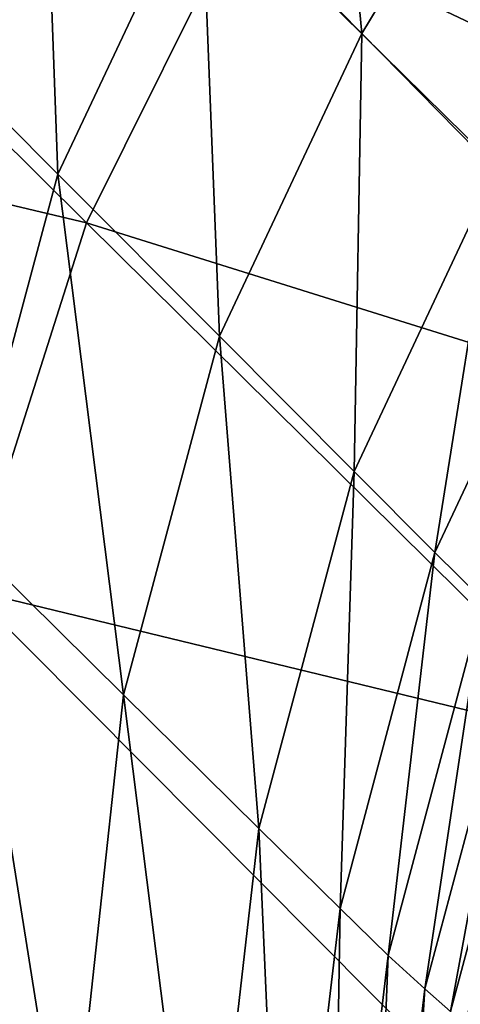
# Model space of a CAD drawing. Header units: millimetres. Extents: x 2387 to 13955, y -4964 to 364.
# Tile 723 of 1056: x 2420 to 2439, y 193 to 234. Entities that reach past the tile are written whole.
import ezdxf

# ---------------------------------------------------------------- set-up
doc = ezdxf.new("R2010")
doc.units = ezdxf.units.MM
doc.header["$MEASUREMENT"] = 0
doc.layers.add('Predefinito', color=7, linetype='Continuous', true_color=0x000000)

# ---------------------------------------------------------------- blocks, each defined once
blk = doc.blocks.new('Blocco 09')
at = {"layer": 'Predefinito'}
for points in [[(-973.76, -14.633, 600.213), (-972.516, -13.473, 600.231), (-950.206, -35.429, 483.935)], [(-974.757, -16.056, 600.215), (-973.76, -14.633, 600.213), (-951.445, -36.594, 483.867)], [(-950.206, -35.429, 483.935), (-951.445, -36.594, 483.867), (-973.76, -14.633, 600.213)], [(-975.067, -16.694, 600.223), (-974.757, -16.056, 600.215), (-952.442, -38.017, 483.876)], [(-951.445, -36.594, 483.867), (-952.442, -38.017, 483.876), (-974.757, -16.056, 600.215)], [(-952.962, -38.96, 483.904), (-975.274, -17.001, 600.223), (-975.102, -16.894, 600.228)], [(-975.102, -16.894, 600.228), (-975.067, -16.694, 600.223), (-952.755, -38.653, 483.904)], [(-975.102, -16.894, 600.228), (-952.792, -38.851, 483.923), (-952.962, -38.96, 483.904)], [(-952.755, -38.653, 483.904), (-952.792, -38.851, 483.923), (-975.102, -16.894, 600.228)], [(-952.442, -38.017, 483.876), (-952.755, -38.653, 483.904), (-975.067, -16.694, 600.223)], [(-954.939, -41.946, 483.876), (-977.254, -19.985, 600.215), (-975.274, -17.001, 600.223)], [(-975.274, -17.001, 600.223), (-952.962, -38.96, 483.904), (-954.939, -41.946, 483.876)], [(-979.054, -18.252, 769.499), (-984.339, -26.977, 769.543), (-977.598, -33.838, 769.271)], [(-977.598, -33.838, 769.271), (-972.351, -25.142, 769.227), (-979.054, -18.252, 769.499)], [(-1015.296, -35.588, 715.808), (-1010.916, -20.182, 715.808), (-989.153, -41.786, 600.213)], [(-982.715, -28.815, 600.213), (-989.153, -41.786, 600.213), (-1010.916, -20.182, 715.808)], [(-991.081, -20.116, 769.271), (-997.152, -32.93, 769.271), (-990.367, -39.738, 769.542)], [(-990.367, -39.738, 769.542), (-984.339, -26.977, 769.543), (-991.081, -20.116, 769.271)], [(-982.715, -28.815, 600.213), (-977.254, -19.985, 600.215), (-954.939, -41.946, 483.876)], [(-972.351, -25.142, 769.227), (-977.598, -33.838, 769.271), (-971.98, -39.555, 768.714)], [(-984.339, -26.977, 769.543), (-990.367, -39.738, 769.542), (-983.582, -46.546, 769.271)], [(-983.582, -46.546, 769.271), (-977.598, -33.838, 769.271), (-984.339, -26.977, 769.543)], [(-989.153, -41.786, 600.213), (-982.715, -28.815, 600.213), (-960.4, -50.776, 483.867)], [(-954.939, -41.946, 483.876), (-960.4, -50.776, 483.867), (-982.715, -28.815, 600.213)], [(-994.421, -54.861, 769.543), (-990.367, -39.738, 769.542), (-997.152, -32.93, 769.271)], [(-977.598, -33.838, 769.271), (-983.582, -46.546, 769.271), (-977.928, -52.219, 768.714)], [(-977.928, -52.219, 768.714), (-971.98, -39.555, 768.714), (-977.598, -33.838, 769.271)], [(-989.153, -41.786, 600.213), (-994.063, -57.194, 600.213), (-1015.296, -35.588, 715.808)], [(-971.98, -39.555, 768.714), (-977.928, -52.219, 768.714), (-974.535, -55.623, 768.132)], [(-974.535, -55.623, 768.132), (-968.609, -42.985, 768.132), (-971.98, -39.555, 768.714)], [(-990.367, -39.738, 769.542), (-994.421, -54.861, 769.543), (-987.606, -61.592, 769.271)], [(-987.606, -61.592, 769.271), (-983.582, -46.546, 769.271), (-990.367, -39.738, 769.542)], [(-994.063, -57.194, 600.213), (-989.153, -41.786, 600.213), (-966.955, -63.747, 483.867)], [(-960.4, -50.776, 483.867), (-966.955, -63.747, 483.867), (-989.153, -41.786, 600.213)], [(-968.609, -42.985, 768.132), (-974.535, -55.623, 768.132), (-972.512, -57.615, 767.448)], [(-983.582, -46.546, 769.271), (-987.606, -61.592, 769.271), (-981.926, -67.201, 768.714)], [(-981.926, -67.201, 768.714), (-977.928, -52.219, 768.714), (-983.582, -46.546, 769.271)], [(-977.928, -52.219, 768.714), (-981.926, -67.201, 768.714), (-978.518, -70.566, 768.132)], [(-978.518, -70.566, 768.132), (-974.535, -55.623, 768.132), (-977.928, -52.219, 768.714)], [(-994.421, -54.861, 769.543), (-996.712, -77.191, 769.542), (-989.932, -83.024, 769.271)], [(-989.932, -83.024, 769.271), (-987.606, -61.592, 769.271), (-994.421, -54.861, 769.543)], [(-974.535, -55.623, 768.132), (-978.518, -70.566, 768.132), (-976.49, -72.531, 767.45)], [(-976.49, -72.531, 767.45), (-972.512, -57.615, 767.448), (-974.535, -55.623, 768.132)], [(-997.174, -82.087, 600.217), (-994.063, -57.194, 600.213), (-972.218, -79.155, 483.867)], [(-966.955, -63.747, 483.867), (-972.218, -79.155, 483.867), (-994.063, -57.194, 600.213)], [(-972.512, -57.615, 767.448), (-976.49, -72.531, 767.45), (-974.951, -73.939, 766.592)], [(-974.951, -73.939, 766.592), (-970.966, -59.051, 766.586), (-972.512, -57.615, 767.448)], [(-970.966, -59.051, 766.586), (-974.951, -73.939, 766.592), (-973.88, -74.882, 765.797)], [(-973.88, -74.882, 765.797), (-969.89, -60.01, 765.788), (-970.966, -59.051, 766.586)], [(-969.89, -60.01, 765.788), (-973.88, -74.882, 765.797), (-973.257, -75.449, 765.303)], [(-987.606, -61.592, 769.271), (-989.932, -83.024, 769.271), (-984.283, -87.884, 768.714)], [(-984.283, -87.884, 768.714), (-981.926, -67.201, 768.714), (-987.606, -61.592, 769.271)], [(-981.926, -67.201, 768.714), (-984.283, -87.884, 768.714), (-980.893, -90.801, 768.132)], [(-980.893, -90.801, 768.132), (-978.518, -70.566, 768.132), (-981.926, -67.201, 768.714)], [(-978.518, -70.566, 768.132), (-980.893, -90.801, 768.132), (-978.873, -92.501, 767.451)], [(-978.873, -92.501, 767.451), (-976.49, -72.531, 767.45), (-978.518, -70.566, 768.132)], [(-976.49, -72.531, 767.45), (-978.873, -92.501, 767.451), (-977.331, -93.713, 766.596)], [(-977.331, -93.713, 766.596), (-974.951, -73.939, 766.592), (-976.49, -72.531, 767.45)], [(-974.951, -73.939, 766.592), (-977.331, -93.713, 766.596), (-976.249, -94.526, 765.804)], [(-976.249, -94.526, 765.804), (-973.88, -74.882, 765.797), (-974.951, -73.939, 766.592)]]:
    blk.add_3dface(points, dxfattribs=at)

msp = doc.modelspace()

# ---------------------------------------------------------------- block references
at = {"layer": 'Predefinito'}
msp.add_blockref('Blocco 09', (3412.066, 267.493), dxfattribs=at)

doc.saveas('drawing.dxf')
